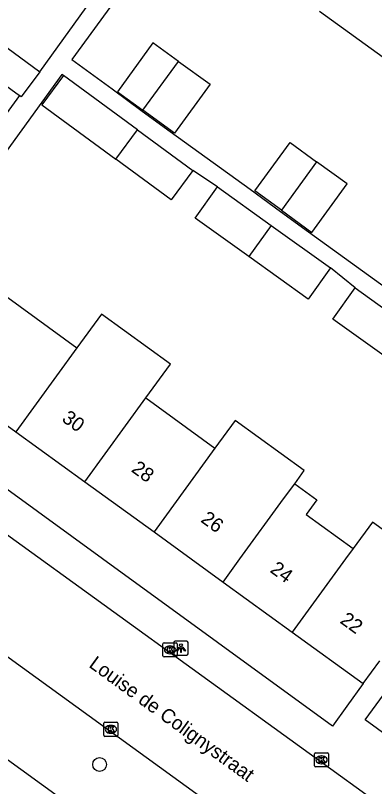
# Model space of a CAD drawing. Extents: x 159675 to 160530, y 382179 to 382901.
# Drawn here: x 160100.6 to 160126, y 382483.9 to 382538.5 of the extents above; entities that cross this region are included whole.
import ezdxf

# ---------------------------------------------------------------- set-up
doc = ezdxf.new("R2010")
doc.units = 0
for name, color, linetype in [('IMGEO_Boom', 7, 'Continuous'), ('IMGEO_Kolk', 7, 'Continuous'), ('IMGEO_Lichtpunt', 7, 'Continuous'), ('IMGEO_Openbare_ruimte_label', 7, 'Continuous'), ('IMGEO_Pand', 7, 'Continuous'), ('IMGEO_Pand_nummerreeks', 7, 'Continuous'), ('IMGEO_Rijbaan_lokaal_open', 7, 'Continuous'), ('IMGEO_Voetpad_open', 7, 'Continuous')]:
    doc.layers.add(name, color=color, linetype=linetype)

msp = doc.modelspace()

# ---------------------------------------------------------------- linework, layer by layer
at = {"layer": 'IMGEO_Boom'}
msp.add_circle((160106.517, 382485.439), 0.489, dxfattribs=at)
at = {"layer": 'IMGEO_Kolk'}
for p, q in [((160111, 382493.138), (160111, 382493.99)), ((160111.075, 382494.064), (160111.927, 382494.064)), ((160112.001, 382493.99), (160112.001, 382493.138)), ((160111.488, 382493.844), (160111.513, 382493.844)), ((160111.927, 382493.064), (160111.075, 382493.064)), ((160111.511, 382493.284), (160111.486, 382493.284)), ((160106.889, 382488.431), (160107.741, 382488.431)), ((160106.814, 382487.505), (160106.814, 382488.357)), ((160107.302, 382488.211), (160107.327, 382488.211)), ((160107.815, 382488.357), (160107.815, 382487.505)), ((160107.741, 382487.431), (160106.889, 382487.431)), ((160107.325, 382487.651), (160107.3, 382487.651)), ((160121.802, 382486.268), (160122.654, 382486.268)), ((160121.727, 382485.342), (160121.727, 382486.194)), ((160122.215, 382486.048), (160122.24, 382486.048)), ((160122.728, 382486.194), (160122.728, 382485.342)), ((160122.654, 382485.268), (160121.802, 382485.268)), ((160122.238, 382485.488), (160122.213, 382485.488))]:
    msp.add_line(p, q, dxfattribs=at)
for points in [[(160111, 382493.138), (160111, 382493.99)], [(160111.075, 382494.064), (160111.927, 382494.064)], [(160112.001, 382493.99), (160112.001, 382493.138)], [(160111.321, 382493.764), (160111.444, 382493.764), (160111.444, 382493.613), (160111.574, 382493.764), (160111.738, 382493.764), (160111.592, 382493.613), (160111.745, 382493.364), (160111.593, 382493.364), (160111.508, 382493.528), (160111.444, 382493.461), (160111.444, 382493.364), (160111.321, 382493.364), (160111.321, 382493.764)], [(160111.927, 382493.064), (160111.075, 382493.064)], [(160106.889, 382488.431), (160107.741, 382488.431)], [(160106.814, 382487.505), (160106.814, 382488.357)], [(160107.135, 382488.131), (160107.258, 382488.131), (160107.258, 382487.98), (160107.388, 382488.131), (160107.552, 382488.131), (160107.406, 382487.98), (160107.559, 382487.731), (160107.407, 382487.731), (160107.322, 382487.895), (160107.258, 382487.828), (160107.258, 382487.731), (160107.135, 382487.731), (160107.135, 382488.131)], [(160107.815, 382488.357), (160107.815, 382487.505)], [(160107.741, 382487.431), (160106.889, 382487.431)], [(160121.802, 382486.268), (160122.654, 382486.268)], [(160121.727, 382485.342), (160121.727, 382486.194)], [(160122.048, 382485.968), (160122.171, 382485.968), (160122.171, 382485.817), (160122.301, 382485.968), (160122.465, 382485.968), (160122.319, 382485.817), (160122.472, 382485.568), (160122.32, 382485.568), (160122.235, 382485.732), (160122.171, 382485.665), (160122.171, 382485.568), (160122.048, 382485.568), (160122.048, 382485.968)], [(160122.728, 382486.194), (160122.728, 382485.342)], [(160122.654, 382485.268), (160121.802, 382485.268)]]:
    msp.add_lwpolyline(points, dxfattribs=at)
for centre, start, end in [((160111.077, 382493.988), 91.552, 178.448), ((160111.077, 382493.988), 91.552, 178.448), ((160111.925, 382493.988), 1.552, 88.448), ((160111.925, 382493.988), 1.552, 88.448), ((160111.077, 382493.14), 181.552, 268.448), ((160111.077, 382493.14), 181.552, 268.448), ((160111.925, 382493.14), 271.552, 358.448), ((160111.925, 382493.14), 271.552, 358.448), ((160106.891, 382488.355), 91.552, 178.448), ((160106.891, 382488.355), 91.552, 178.448), ((160107.739, 382488.355), 1.552, 88.448), ((160107.739, 382488.355), 1.552, 88.448), ((160106.891, 382487.507), 181.552, 268.448), ((160106.891, 382487.507), 181.552, 268.448), ((160107.739, 382487.507), 271.552, 358.448), ((160107.739, 382487.507), 271.552, 358.448), ((160121.804, 382486.192), 91.552, 178.448), ((160121.804, 382486.192), 91.552, 178.448), ((160122.652, 382486.192), 1.552, 88.448), ((160122.652, 382486.192), 1.552, 88.448), ((160121.804, 382485.344), 181.552, 268.448), ((160121.804, 382485.344), 181.552, 268.448), ((160122.652, 382485.344), 271.552, 358.448), ((160122.652, 382485.344), 271.552, 358.448)]:
    msp.add_arc(centre, 0.0765, start, end, dxfattribs=at)
for centre, major_axis, ratio, start_param, end_param in [((160111.487, 382493.564), (-0.387, 0.002), 0.722429, 4.712389, 7.853982), ((160111.512, 382493.564), (-0.39, 0.002), 0.717154, 1.570796, 4.712389), ((160107.301, 382487.931), (-0.387, 0.002), 0.722429, 4.712389, 7.853982), ((160107.326, 382487.931), (-0.39, 0.002), 0.717154, 1.570796, 4.712389), ((160122.214, 382485.768), (-0.387, 0.002), 0.722429, 4.712389, 7.853982), ((160122.239, 382485.768), (-0.39, 0.002), 0.717154, 1.570796, 4.712389)]:
    msp.add_ellipse(centre, major_axis=major_axis, ratio=ratio, start_param=start_param, end_param=end_param, dxfattribs=at)
at = {"layer": 'IMGEO_Lichtpunt'}
for p, q in [((160111.778, 382494.085), (160111.778, 382493.278)), ((160111.778, 382494.085), (160111.778, 382493.278)), ((160112.68, 382494.18), (160111.872, 382494.18)), ((160112.68, 382494.18), (160111.872, 382494.18)), ((160112.774, 382493.278), (160112.774, 382494.085)), ((160112.774, 382493.278), (160112.774, 382494.085)), ((160111.872, 382493.184), (160112.68, 382493.184)), ((160111.872, 382493.184), (160112.68, 382493.184))]:
    msp.add_line(p, q, dxfattribs=at)
for points in [[(160112.152, 382493.749), (160112.191, 382493.721), (160112.003, 382493.459), (160111.965, 382493.486), (160112.152, 382493.749)], [(160112.254, 382493.701), (160112.301, 382493.701), (160112.301, 382493.379), (160112.254, 382493.379), (160112.254, 382493.701)], [(160112.364, 382493.721), (160112.402, 382493.748), (160112.589, 382493.486), (160112.55, 382493.458), (160112.364, 382493.721)]]:
    msp.add_lwpolyline(points, dxfattribs=at)
msp.add_circle((160112.277, 382493.883), 0.0994, dxfattribs=at)
for centre, start, end in [((160111.872, 382494.085), 90, 180), ((160111.872, 382494.085), 90, 180), ((160112.68, 382494.085), 0, 90), ((160112.68, 382494.085), 0, 90), ((160111.872, 382493.278), 180, 270), ((160111.872, 382493.278), 180, 270), ((160112.68, 382493.278), 270, 0), ((160112.68, 382493.278), 270, 360)]:
    msp.add_arc(centre, 0.0946, start, end, dxfattribs=at)
at = {"layer": 'IMGEO_Pand'}
for points in [[(160127.01, 382535.224), (160122.082, 382538.806)], [(160095.808, 382536.513), (160097.141, 382538.309), (160102.285, 382534.528)], [(160095.808, 382536.513), (160100.846, 382532.851)], [(160112.094, 382535.257), (160110.293, 382536.579), (160107.782, 382533.117), (160109.587, 382531.808)], [(160109.587, 382531.808), (160112.094, 382535.257)], [(160112.094, 382535.257), (160114.338, 382533.646), (160111.827, 382530.184), (160109.587, 382531.808)], [(160102.285, 382534.528), (160100.973, 382532.759), (160100.846, 382532.851)], [(160103.961, 382534.26), (160102.427, 382532.175), (160107.659, 382528.325)], [(160109.193, 382530.409), (160103.961, 382534.26)], [(160100.846, 382532.851), (160097.235, 382527.911)], [(160107.659, 382528.325), (160109.193, 382530.409)], [(160109.193, 382530.409), (160113.106, 382527.529)], [(160119.38, 382524.721), (160117.502, 382526.082), (160119.998, 382529.526), (160121.872, 382528.151)], [(160113.106, 382527.529), (160111.572, 382525.446), (160107.659, 382528.325)], [(160121.872, 382528.151), (160119.38, 382524.721)], [(160119.38, 382524.721), (160121.548, 382523.149), (160124.044, 382526.592), (160121.872, 382528.151)], [(160117.073, 382521.438), (160113.282, 382524.157), (160114.864, 382526.364)], [(160114.864, 382526.364), (160118.669, 382523.636)], [(160118.669, 382523.636), (160117.073, 382521.438)], [(160118.669, 382523.636), (160122.866, 382520.627)], [(160122.866, 382520.627), (160121.284, 382518.419), (160117.073, 382521.438)], [(160126.818, 382514.281), (160123.027, 382517), (160124.609, 382519.207)], [(160124.609, 382519.207), (160128.414, 382516.479)], [(160100.009, 382518.521), (160104.902, 382514.966)], [(160109.792, 382511.411), (160111.531, 382513.805), (160106.641, 382517.36), (160104.902, 382514.966)], [(160104.902, 382514.966), (160100.581, 382509.018)], [(160095.688, 382512.57), (160100.581, 382509.018)], [(160105.475, 382505.466), (160109.792, 382511.411)], [(160109.792, 382511.411), (160114.683, 382507.857)], [(160120.337, 382505.331), (160120.999, 382506.267), (160116.107, 382509.818), (160114.683, 382507.857)], [(160100.581, 382509.018), (160105.475, 382505.466)], [(160114.683, 382507.857), (160110.368, 382501.914)], [(160105.475, 382505.466), (160110.368, 382501.914)], [(160115.26, 382498.363), (160116.448, 382500), (160119.537, 382504.254), (160120.337, 382505.331)], [(160120.337, 382505.331), (160121.903, 382504.194), (160121.146, 382503.152), (160124.463, 382500.746)], [(160130.845, 382498.975), (160125.823, 382502.62), (160124.463, 382500.746)], [(160110.368, 382501.914), (160113.005, 382500), (160115.26, 382498.363)], [(160124.463, 382500.746), (160123.92, 382500), (160120.154, 382494.811)], [(160115.26, 382498.363), (160120.154, 382494.811)], [(160120.154, 382494.811), (160125.171, 382491.169)], [(160125.171, 382491.169), (160126.342, 382492.78)]]:
    msp.add_lwpolyline(points, dxfattribs=at)
at = {"layer": 'IMGEO_Rijbaan_lokaal_open'}
for points in [[(160065.761, 382526.548), (160066.041, 382526.373), (160086.083, 382511.782), (160148.312, 382466.705), (160171.029, 382450.249)], [(160161.419, 382448.379), (160135.135, 382467.543), (160061.99, 382520.627), (160061.728, 382520.822)]]:
    msp.add_lwpolyline(points, dxfattribs=at)
at = {"layer": 'IMGEO_Voetpad_open'}
for points in [[(160112.233, 382545.963), (160104.558, 382535.4), (160107.404, 382533.311), (160109.54, 382531.743), (160111.516, 382530.293), (160117.181, 382526.205), (160119.318, 382524.636), (160121.293, 382523.187), (160126.833, 382519.19), (160128.969, 382517.622), (160130.945, 382516.172), (160130.979, 382516.218), (160136.587, 382512.101), (160138.724, 382510.532), (160140.699, 382509.083), (160146.468, 382504.92)], [(160102.285, 382534.528), (160106.42, 382540.296)], [(160103.961, 382534.26), (160103.851, 382534.341), (160097.038, 382524.967)], [(160114.864, 382526.364), (160113.106, 382527.529)], [(160124.609, 382519.207), (160122.866, 382520.627)], [(160125.171, 382491.169), (160124.011, 382489.563), (160122.995, 382488.155), (160106.723, 382500), (160088.55, 382513.229), (160089.124, 382514.036)], [(160161.521, 382462.147), (160161.358, 382462.265), (160125.316, 382488.609), (160127.653, 382491.801)], [(160163.121, 382439.912), (160095.853, 382488.776), (160093.109, 382485.042)]]:
    msp.add_lwpolyline(points, dxfattribs=at)

# ---------------------------------------------------------------- texts
at = {"layer": 'IMGEO_Openbare_ruimte_label'}
msp.add_text('Louise de Colignystraat', height=1, rotation=323.9895, dxfattribs=at).set_placement((160105.694, 382492.388))
at = {"layer": 'IMGEO_Pand_nummerreeks'}
for s, rotation, p in [('30', 324.024, (160103.78, 382509.809)), ('28', 324.0254, (160108.697, 382506.24)), ('26', 324.024, (160113.613, 382502.673)), ('24', 324.025, (160118.519, 382499.112)), ('22', 324.024, (160123.471, 382495.516))]:
    msp.add_text(s, height=1, rotation=rotation, dxfattribs=at).set_placement(p)

doc.saveas('drawing.dxf')
